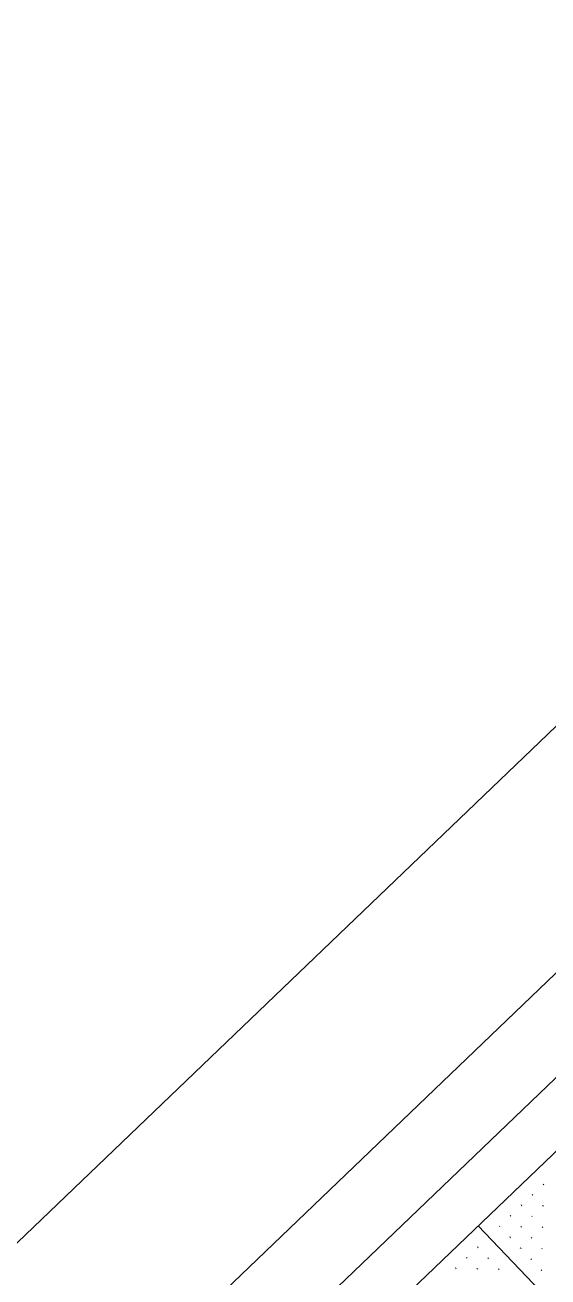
# Model space of a CAD drawing. Extents: x 2148987 to 2151117, y 142806 to 144993.
# Drawn here: x 2149870.3 to 2150042.8, y 144504.6 to 144917.6 of the extents above; entities that cross this region are included whole.
import ezdxf

# ---------------------------------------------------------------- set-up
doc = ezdxf.new("R2010")
doc.units = 0
for name, color, linetype in [('BASELINE', 7, 'Continuous'), ('PR_ABUT_PH3', 7, 'Continuous'), ('PR_PIER_PH3', 7, 'Continuous'), ('PR_Road_Concrete', 7, 'Continuous'), ('SHT_Profile_Grid_Minor', 7, 'Continuous')]:
    doc.layers.add(name, color=color, linetype=linetype)

msp = doc.modelspace()

# ---------------------------------------------------------------- linework, layer by layer
at = {"layer": 'BASELINE'}
msp.add_lwpolyline([(2151029.45, 144024.32), (2149802.07, 142848.08), (2149040.98, 143642.27), (2150268.36, 144818.51)], close=True, dxfattribs=at)
at = {"layer": 'PR_ABUT_PH3'}
msp.add_lwpolyline([(2151117.11, 144051.19), (2149817.52, 142805.76), (2148987.24, 143672.15), (2150286.82, 144917.58)], close=True, dxfattribs=at)
at = {"layer": 'PR_PIER_PH3'}
msp.add_line((2150019.8, 144521.44), (2150341.53, 144185.72), dxfattribs=at)
at = {"layer": 'PR_Road_Concrete'}
msp.add_line((2150227.37, 144720.36), (2149279.76, 143812.24), dxfattribs=at)
msp.add_lwpolyline([(2150941.76, 143974.91), (2149804.63, 142885.16), (2149078.13, 143643.25), (2150215.26, 144733)], close=True, dxfattribs=at)
at = {"layer": 'SHT_Profile_Grid_Minor'}
for p, q in [((2150041.4, 144535.22), (2150041.22, 144535.04)), ((2150037.79, 144531.76), (2150037.61, 144531.58)), ((2150034.18, 144528.3), (2150034, 144528.12)), ((2150041.25, 144528.15), (2150041.07, 144527.97)), ((2150030.57, 144524.84), (2150030.39, 144524.66)), ((2150037.64, 144524.69), (2150037.46, 144524.51)), ((2150026.96, 144521.38), (2150026.78, 144521.2)), ((2150034.03, 144521.23), (2150033.85, 144521.05)), ((2150041.1, 144521.08), (2150040.92, 144520.9)), ((2150019.74, 144514.46), (2150019.56, 144514.29)), ((2150030.42, 144517.77), (2150030.24, 144517.59)), ((2150037.49, 144517.62), (2150037.31, 144517.44)), ((2150016.13, 144511), (2150015.95, 144510.83)), ((2150023.2, 144510.85), (2150023.02, 144510.68)), ((2150033.88, 144514.16), (2150033.7, 144513.98)), ((2150037.34, 144510.55), (2150037.16, 144510.37)), ((2150040.95, 144514.01), (2150040.77, 144513.83)), ((2150012.52, 144507.54), (2150012.34, 144507.37)), ((2150019.59, 144507.39), (2150019.41, 144507.22)), ((2150026.66, 144507.24), (2150026.48, 144507.07)), ((2150040.8, 144506.94), (2150040.62, 144506.76))]:
    msp.add_line(p, q, dxfattribs=at)

doc.saveas('drawing.dxf')
